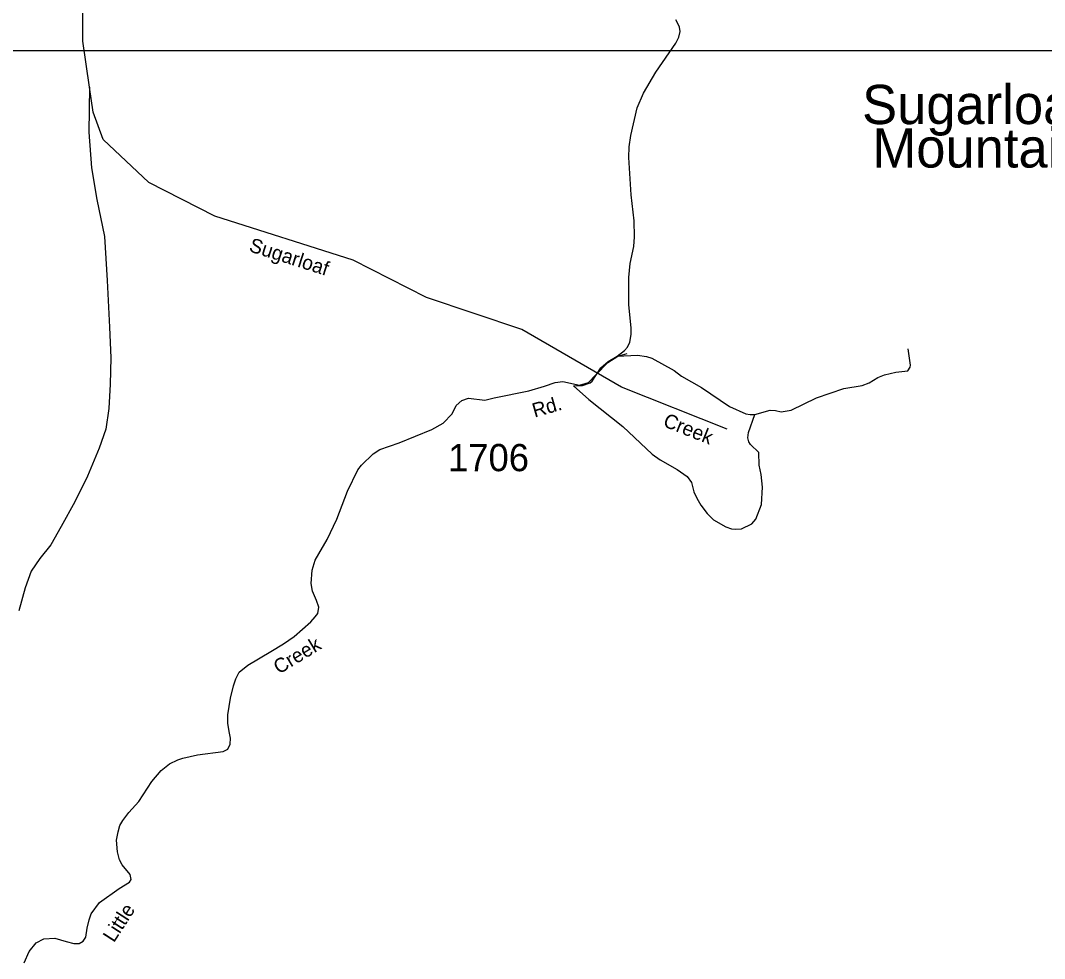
# Model space of a CAD drawing. Extents: x 884530 to 1028605, y 526725 to 653634.
# Drawn here: x 1019807 to 1024511, y 615680 to 619989 of the extents above; entities that cross this region are included whole.
import ezdxf

# ---------------------------------------------------------------- set-up
doc = ezdxf.new("R2010")
doc.units = 0
for name, color, linetype in [('Exist Civil Demographics City Label', 7, 'Continuous'), ('Exist Hydrographic Creek Single Shore', 7, 'Continuous'), ('Exist Hydrographic Creek Single Shore Label', 7, 'Continuous'), ('Exist Hydrographic Misc Water Feature', 7, 'Continuous'), ('Exist Road Non-System Type 51', 7, 'Continuous'), ('Exist Road Secondary Type 51 Attributed', 7, 'Continuous'), ('Exist Road Secondary Type 51 Label', 7, 'Continuous'), ('Exist Road Secondary Type 51 Number Label', 7, 'Continuous'), ('Map Preparation Inset Cut Line', 7, 'Continuous')]:
    doc.layers.add(name, color=color, linetype=linetype)

msp = doc.modelspace()

# ---------------------------------------------------------------- linework, layer by layer
at = {"layer": 'Exist Hydrographic Creek Single Shore'}
for points in [[(1020124.7, 619682.4), (1020094, 619894.2), (1020095.8, 620202.7)], [(1023053, 618111.7), (1022567.5, 618305.3), (1022109.5, 618570.5), (1021672.2, 618717.1), (1021336.1, 618887.9), (1020700.7, 619091), (1020397.4, 619244.8), (1020187.1, 619442.8), (1020141.2, 619568.4), (1020124.7, 619682.4)]]:
    msp.add_lwpolyline(points, dxfattribs=at)
at = {"layer": 'Exist Hydrographic Misc Water Feature'}
msp.add_lwpolyline([(1020124.7, 619682.4), (1020120.8, 619476.2), (1020134.2, 619312.5), (1020158.3, 619167.5), (1020192.8, 618997.6), (1020205.8, 618795.1), (1020216.4, 618580.6), (1020222.9, 618440.3), (1020219.9, 618318.2), (1020213.1, 618206.2), (1020198.8, 618112.5), (1020168.6, 618025.2), (1020115.4, 617896.4), (1020056.3, 617777.7), (1019993.6, 617665.1), (1019947.4, 617580.1), (1019895.8, 617517.3), (1019856.4, 617460.2), (1019828.5, 617382.8), (1019799.8, 617277.5)], dxfattribs=at)
at = {"layer": 'Exist Road Non-System Type 51'}
for points in [[(1022547.8, 618447.2), (1022581.4, 618473.4), (1022595.1, 618489.3), (1022605.5, 618511.9), (1022612.2, 618546.6), (1022612, 618576.9), (1022602, 618683.4), (1022601.7, 618808.4), (1022608.4, 618872.9), (1022625.3, 618951.7), (1022627.8, 618995.8), (1022625.7, 619069.3), (1022613, 619188.2), (1022601.4, 619359.5), (1022602.7, 619408.5), (1022610.2, 619461), (1022640.5, 619588.6), (1022669.3, 619654.9), (1022725.2, 619751.9), (1022817.4, 619885.3), (1022831.2, 619913), (1022837.2, 619938.3), (1022833.8, 619958.8), (1022829, 619968.9), (1022817.7, 619992.1)], [(1022547.8, 618447.2), (1022641.3, 618451.3), (1022682.4, 618446.3), (1022706.9, 618437.8), (1022810.1, 618381.5), (1022843.5, 618355), (1022934.8, 618303.4), (1023063.9, 618215.9), (1023138.8, 618182.6), (1023159, 618178.9), (1023181.1, 618179.6)], [(1023181.1, 618179.6), (1023251.1, 618198.8), (1023275.1, 618198.3), (1023301.3, 618191.6), (1023346.6, 618199.2), (1023464.2, 618255.9), (1023589.1, 618299.4), (1023673.1, 618312.8), (1023705.6, 618325.6), (1023745.3, 618348.6), (1023775.3, 618361.5), (1023828.4, 618373.2), (1023883.9, 618379.5), (1023893.6, 618396.1), (1023895.3, 618406.2), (1023884.3, 618481.1)], [(1022347.2, 618311), (1022389.5, 618313.3), (1022424.5, 618324.9), (1022433.7, 618333.1), (1022472.8, 618394.5), (1022507, 618422.6), (1022547.8, 618447.2)], [(1022347.2, 618311), (1022418.6, 618247.9), (1022574.6, 618124.8), (1022709.2, 617996.8), (1022746.2, 617970.4), (1022823.3, 617927.3), (1022870.1, 617895.1), (1022889.1, 617866.6), (1022900.7, 617823.9), (1022913.8, 617795.1), (1022932.2, 617763.6), (1022961.5, 617724.4), (1022990.3, 617695.6), (1023047.5, 617662.6), (1023073.3, 617653.8), (1023091.8, 617652), (1023119, 617654.6), (1023166.8, 617677.7), (1023185.6, 617699.1), (1023210.5, 617766.6), (1023215.8, 617845.8), (1023209.7, 617903.3), (1023200.2, 617945.9), (1023198.8, 618004.1), (1023160.2, 618040.8), (1023152.6, 618054), (1023148.4, 618071.7), (1023151, 618096.6), (1023181.1, 618179.6)]]:
    msp.add_lwpolyline(points, dxfattribs=at)
at = {"layer": 'Exist Road Secondary Type 51 Attributed'}
msp.add_lwpolyline([(1019823.9, 615661.1), (1019847.7, 615712.7), (1019879.6, 615751.9), (1019914.7, 615770.5), (1019965.2, 615773.6), (1020017.8, 615758.1), (1020051.9, 615749.9), (1020076.6, 615749.9), (1020095.2, 615760.2), (1020107.5, 615778.8), (1020113.7, 615819), (1020123.5, 615858.2), (1020132.2, 615885.1), (1020170.9, 615937.4), (1020261.2, 616001.7), (1020308.6, 616031.6), (1020315.9, 616042.9), (1020311.7, 616065.6), (1020274.6, 616111), (1020262.2, 616133.7), (1020252.9, 616169.9), (1020248.8, 616224.6), (1020255.5, 616261.7), (1020263.8, 616290.6), (1020277.2, 616314.4), (1020305.2, 616351.4), (1020350.4, 616402), (1020411.2, 616493.9), (1020454, 616544.4), (1020491.2, 616574.4), (1020529.3, 616592.9), (1020553.7, 616601.3), (1020621.1, 616615.8), (1020738.2, 616631.1), (1020759.8, 616641.4), (1020770.1, 616665.2), (1020772.2, 616692), (1020766, 616723), (1020759.8, 616761.2), (1020759.8, 616800.4), (1020772.2, 616875.7), (1020786.1, 616933.5), (1020796.1, 616965.6), (1020811.1, 616995.1), (1020852.1, 617027.4), (1020957.7, 617090.2), (1021015.6, 617125.4), (1021064, 617159.5), (1021141, 617226.2), (1021161.5, 617249.2), (1021172.8, 617265.8), (1021178, 617294.6), (1021166.7, 617325.6), (1021149.1, 617367.9), (1021141.9, 617403), (1021146.6, 617463.9), (1021160.8, 617509.7), (1021177.3, 617539.2), (1021215.6, 617605.3), (1021260, 617699.2), (1021309.1, 617827), (1021356.3, 617925.5), (1021373.2, 617947), (1021426.8, 617999.3), (1021457.4, 618018.3), (1021546.7, 618049.3), (1021696.7, 618109.9), (1021748.3, 618139.8), (1021789.6, 618183.1), (1021809.1, 618221.3), (1021833.9, 618244), (1021865.3, 618254.3), (1021940.6, 618245), (1021982.9, 618255.4), (1022141.7, 618287.4), (1022215, 618309), (1022262.9, 618326.6), (1022298, 618330.7), (1022374.3, 618314.2), (1022417.1, 618326.9), (1022450.1, 618362), (1022505.8, 618417.7), (1022551.2, 618446.6), (1022594.6, 618459)], dxfattribs=at)
at = {"layer": 'Map Preparation Inset Cut Line'}
msp.add_lwpolyline([(1017167.5, 608590.9), (1028604.9, 608590.9), (1028604.9, 619849.4), (1017167.5, 619849.4)], dxfattribs=at)

# ---------------------------------------------------------------- texts
at = {"layer": 'Exist Civil Demographics City Label'}
for s, p in [('Sugarloaf', (1023673, 619513.4)), ('Mountain', (1023720.8, 619313.9))]:
    msp.add_text(s, height=180.45, dxfattribs=at).set_placement(p)
at = {"layer": 'Exist Hydrographic Creek Single Shore Label'}
for s, rotation, p in [('Sugarloaf', 342.2751, (1020853.2, 618930.1)), ('Sugarloaf', 342.2751, (1020853.2, 618930.1)), ('Creek', 338.2654, (1022754.6, 618126.9)), ('Creek', 338.2654, (1022754.6, 618126.9))]:
    msp.add_text(s, height=65.62, rotation=rotation, dxfattribs=at).set_placement(p)
at = {"layer": 'Exist Road Secondary Type 51 Label'}
for s, rotation, p in [('Rd.', 15.965, (1022168.6, 618164.8)), ('Creek', 31.21, (1020994.5, 616984.2)), ('Little', 57.1302, (1020236.2, 615750))]:
    msp.add_text(s, height=65.62, rotation=rotation, dxfattribs=at).set_placement(p)
at = {"layer": 'Exist Road Secondary Type 51 Number Label'}
msp.add_text('1706', height=125, dxfattribs=at).set_placement((1021771.2, 617918.9))

doc.saveas('drawing.dxf')
